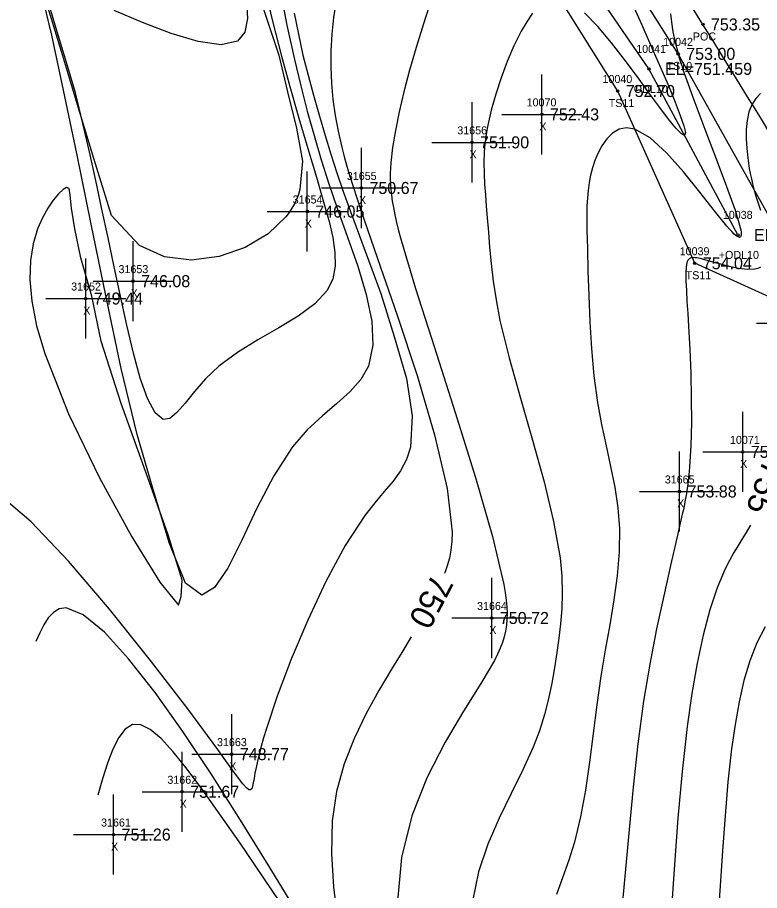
# Model space of a CAD drawing. Extents: x 1376587 to 1378239, y 1000335 to 1003031.
# Drawn here: x 1377841.9 to 1377934.6, y 1000608.4 to 1000717.4 of the extents above; entities that cross this region are included whole.
import ezdxf

# ---------------------------------------------------------------- set-up
doc = ezdxf.new("R2010")
doc.units = 0
for name, color, linetype in [('RD_DTM_BkLn1', 7, 'Continuous'), ('RD_DTM_BkLn2', 7, 'Continuous'), ('RD_DTM_BkLn_txCode', 7, 'Continuous'), ('RD_DTM_Major1', 7, 'Continuous'), ('RD_DTM_Major1_Lbl', 7, 'Continuous'), ('RD_DTM_Minor1', 7, 'Continuous'), ('RD_EX_H2O', 7, 'Continuous'), ('RD_EX_H2O_txCode', 7, 'Continuous'), ('RD_EX_Misc', 7, 'Continuous'), ('RD_EX_Misc_txCode', 7, 'Continuous'), ('RD_EX_Road', 7, 'Continuous'), ('RD_EX_Road_txCode', 7, 'Continuous'), ('RD_EX_TX_H2O_ELEV', 7, 'Continuous'), ('RD_EX_TX_Misc_ELEV', 7, 'Continuous'), ('RD_EX_TX_Road_ELEV', 7, 'Continuous'), ('RD_SMD_Locator', 7, 'Continuous')]:
    doc.layers.add(name, color=color, linetype=linetype)

msp = doc.modelspace()

# ---------------------------------------------------------------- linework, layer by layer
at = {"layer": 'RD_DTM_BkLn1'}
msp.add_spline([(1378169.21, 1000387.1), (1378131.51, 1000434.74), (1378095.48, 1000481.99), (1378063.03, 1000526.87), (1378030.18, 1000574.23), (1377998.01, 1000622.54), (1377965.72, 1000673.2), (1377936, 1000721.49), (1377904.11, 1000773.43), (1377890.87, 1000795.13)], degree=3, dxfattribs=at)
at = {"layer": 'RD_DTM_BkLn2'}
for points in [[(1377938.1, 1000682.17), (1377936.39, 1000691.54), (1377924.44, 1000712.88), (1377899.86, 1000751.83), (1377888.95, 1000757.87), (1377885.68, 1000772.73), (1377874.43, 1000791.14), (1377850.69, 1000829.08), (1377827.83, 1000867.63), (1377814.7, 1000883.61), (1377799.61, 1000888.67), (1377792.43, 1000899.86), (1377781.21, 1000921.66)], [(1377937.62, 1000681.72), (1377926.51, 1000686.73), (1377916.9, 1000708.24), (1377895.64, 1000742.18), (1377882.17, 1000750.09)]]:
    msp.add_lwpolyline(points, dxfattribs=at)
at = {"layer": 'RD_DTM_Major1'}
for points in [[(1377870.56, 1000719.41), (1377870.68, 1000717.28), (1377870.35, 1000715.59), (1377869.42, 1000714.47), (1377867.36, 1000714.02), (1377864.5, 1000714.42), (1377861.13, 1000715.43), (1377857.54, 1000716.8), (1377854.03, 1000718.29)], [(1377881.73, 1000719.5), (1377881.41, 1000717.41), (1377881.19, 1000715.33), (1377881.07, 1000713.26), (1377881.06, 1000711.21), (1377881.15, 1000709.19), (1377881.34, 1000707.19), (1377881.63, 1000705.2), (1377882, 1000703.21), (1377882.45, 1000701.21), (1377882.75, 1000700.05), (1377883.08, 1000698.86), (1377883.44, 1000697.62), (1377883.85, 1000696.3), (1377884.31, 1000694.88), (1377884.82, 1000693.34), (1377886.91, 1000687.3), (1377889.36, 1000680.23), (1377891.84, 1000672.7), (1377894.03, 1000665.3), (1377895.6, 1000658.59), (1377896.23, 1000653.17), (1377896.19, 1000651.96), (1377896.07, 1000650.88), (1377895.87, 1000649.88), (1377895.61, 1000648.95), (1377895.29, 1000648.07), (1377895.28, 1000648.03)], [(1377933.46, 1000654.02), (1377933.39, 1000653.89), (1377932.93, 1000653.1), (1377932.44, 1000652.3), (1377931.92, 1000651.46), (1377931.38, 1000650.58), (1377930.84, 1000649.62), (1377930.31, 1000648.56), (1377929.32, 1000646.19), (1377928.41, 1000643.42), (1377927.57, 1000640.27), (1377926.82, 1000636.78), (1377926.15, 1000632.97), (1377925.56, 1000628.87), (1377924.92, 1000623.24), (1377924.4, 1000617.41), (1377923.97, 1000611.64), (1377923.6, 1000606.16)], [(1377876.33, 1000606.55), (1377873.23, 1000611.58), (1377869.79, 1000617.18), (1377866.15, 1000622.94), (1377862.61, 1000628.26), (1377859.13, 1000633.13), (1377855.82, 1000637.32), (1377852.8, 1000640.63), (1377850.16, 1000642.82), (1377848.01, 1000643.68), (1377847.16, 1000643.55), (1377846.43, 1000643.12), (1377845.79, 1000642.43), (1377845.23, 1000641.55), (1377844.72, 1000640.55), (1377844.23, 1000639.48)], [(1377891.11, 1000640.06), (1377889.92, 1000638.09), (1377888.66, 1000636.01), (1377887.07, 1000633.35), (1377885.49, 1000630.5), (1377884.02, 1000627.46), (1377882.75, 1000624.21), (1377881.79, 1000620.75), (1377881.23, 1000617.08), (1377881.14, 1000612.95), (1377881.41, 1000608.86), (1377881.85, 1000605.12)]]:
    msp.add_lwpolyline(points, dxfattribs=at)
at = {"layer": 'RD_DTM_Minor1'}
for points in [[(1377871.6, 1000721.78), (1377873.02, 1000717.35), (1377874.56, 1000712.72), (1377875.68, 1000708.12), (1377876.77, 1000703.59), (1377877.54, 1000699.49), (1377877.2, 1000695.93), (1377877.02, 1000695.31), (1377876.8, 1000694.71), (1377876.53, 1000694.14), (1377876.22, 1000693.59), (1377875.87, 1000693.05), (1377875.47, 1000692.54), (1377873.24, 1000690.42), (1377870.38, 1000688.71), (1377867.12, 1000687.55), (1377863.69, 1000687.1), (1377860.3, 1000687.52), (1377857.19, 1000688.96), (1377853.67, 1000692.69), (1377851.46, 1000699.81), (1377849.44, 1000706.51), (1377847.43, 1000713.19), (1377845.42, 1000719.87)], [(1377874.73, 1000720.88), (1377875.59, 1000716.47), (1377876.54, 1000712.18), (1377877.32, 1000708.89), (1377878.13, 1000705.74), (1377878.98, 1000702.68), (1377879.87, 1000699.66), (1377880.83, 1000696.65), (1377881.87, 1000693.61), (1377883.17, 1000689.99), (1377884.43, 1000686.36), (1377885.49, 1000682.83), (1377886.18, 1000679.5), (1377886.33, 1000676.48), (1377885.79, 1000673.87), (1377884.83, 1000672.19), (1377883.47, 1000670.69), (1377881.83, 1000669.22), (1377880.01, 1000667.67), (1377878.12, 1000665.91), (1377876.28, 1000663.79), (1377873.95, 1000660.17), (1377871.85, 1000656.12), (1377869.96, 1000652.12), (1377868.21, 1000648.65), (1377866.56, 1000646.21), (1377864.95, 1000645.28), (1377862.91, 1000646.77), (1377860.91, 1000651.72), (1377858.9, 1000658.48), (1377856.87, 1000665.32), (1377854.88, 1000673.59), (1377852.97, 1000682.71), (1377851.11, 1000691.8), (1377849.35, 1000700.44), (1377847.71, 1000708.34), (1377846.22, 1000715.21), (1377844.91, 1000720.76)], [(1377872.96, 1000720.46), (1377873.82, 1000716.79), (1377874.85, 1000712.78), (1377875.96, 1000708.79), (1377877.09, 1000704.86), (1377878.21, 1000701.07), (1377879.28, 1000697.47), (1377880.25, 1000694.11), (1377880.85, 1000691.96), (1377881.32, 1000689.95), (1377881.59, 1000688.09), (1377881.61, 1000686.37), (1377881.3, 1000684.78), (1377880.6, 1000683.33), (1377879.07, 1000681.65), (1377877, 1000680.12), (1377874.57, 1000678.64), (1377871.97, 1000677.16), (1377869.41, 1000675.59), (1377867.08, 1000673.86), (1377865.44, 1000672.28), (1377864.06, 1000670.69), (1377862.87, 1000669.24), (1377861.85, 1000668.08), (1377860.95, 1000667.35), (1377860.12, 1000667.21), (1377859.13, 1000668.03), (1377858.18, 1000669.82), (1377857.28, 1000672.38), (1377856.42, 1000675.5), (1377855.59, 1000678.99), (1377854.8, 1000682.63), (1377854.01, 1000686.29), (1377853.25, 1000689.9), (1377852.48, 1000693.49), (1377851.71, 1000697.06), (1377850.92, 1000700.63), (1377850.1, 1000704.2), (1377849.17, 1000708.01), (1377848.07, 1000711.81), (1377846.92, 1000715.64), (1377845.74, 1000719.55)], [(1377894.02, 1000720.94), (1377892.84, 1000717.28), (1377891.73, 1000713.69), (1377890.91, 1000710.83), (1377890.2, 1000708.14), (1377889.61, 1000705.62), (1377889.13, 1000703.3), (1377888.79, 1000701.18), (1377888.57, 1000699.28), (1377888.53, 1000698.59), (1377888.5, 1000697.92), (1377888.5, 1000697.26), (1377888.52, 1000696.61), (1377888.57, 1000695.95), (1377888.64, 1000695.28), (1377888.74, 1000694.5), (1377888.88, 1000693.68), (1377889.06, 1000692.79), (1377889.28, 1000691.83), (1377889.54, 1000690.77), (1377889.86, 1000689.6), (1377891.64, 1000683.59), (1377894, 1000676.19), (1377896.61, 1000668.08), (1377899.14, 1000659.98), (1377901.26, 1000652.59), (1377902.66, 1000646.62), (1377902.84, 1000645.6), (1377902.96, 1000644.66), (1377903.04, 1000643.8), (1377903.08, 1000642.99), (1377903.06, 1000642.24), (1377903.01, 1000641.53), (1377902.89, 1000640.79), (1377902.73, 1000640.08), (1377902.51, 1000639.37), (1377902.23, 1000638.65), (1377901.89, 1000637.91), (1377901.5, 1000637.13), (1377899.78, 1000634.22), (1377897.64, 1000630.8), (1377895.33, 1000626.89), (1377893.1, 1000622.52), (1377891.2, 1000617.71), (1377889.88, 1000612.5), (1377889.31, 1000606.12)], [(1377918.58, 1000719.48), (1377919.86, 1000716.58), (1377921.16, 1000713.65), (1377922.42, 1000710.79), (1377923.3, 1000708.73), (1377924.08, 1000706.84), (1377924.71, 1000705.2), (1377925.14, 1000703.91), (1377925.34, 1000703.04), (1377925.25, 1000702.68), (1377924.85, 1000702.89), (1377924.16, 1000703.6), (1377923.25, 1000704.72), (1377922.14, 1000706.17), (1377920.9, 1000707.86), (1377919.56, 1000709.7), (1377917.86, 1000712), (1377916.13, 1000714.25), (1377914.41, 1000716.3), (1377912.73, 1000718.01)], [(1377876.48, 1000717.97), (1377877.56, 1000712.73), (1377878.92, 1000707.71), (1377879.65, 1000705.11), (1377880.37, 1000702.68), (1377881.08, 1000700.35), (1377881.83, 1000698.04), (1377882.63, 1000695.68), (1377883.52, 1000693.19), (1377885.36, 1000688.24), (1377887.3, 1000682.93), (1377888.96, 1000677.58), (1377890.5, 1000672.34), (1377891.22, 1000667.66), (1377891.03, 1000663.76), (1377890.53, 1000662.2), (1377889.78, 1000660.81), (1377888.84, 1000659.5), (1377887.74, 1000658.2), (1377886.55, 1000656.8), (1377885.3, 1000655.22), (1377882.85, 1000651.46), (1377880.44, 1000646.99), (1377878.18, 1000642.16), (1377876.13, 1000637.27), (1377874.39, 1000632.64), (1377873.04, 1000628.61), (1377872.68, 1000627.44), (1377872.38, 1000626.37), (1377872.12, 1000625.4), (1377871.91, 1000624.52), (1377871.73, 1000623.73), (1377871.6, 1000623.02), (1377871.48, 1000622.37), (1377871.39, 1000621.81), (1377871.3, 1000621.39), (1377871.19, 1000621.09), (1377871.05, 1000620.94), (1377870.85, 1000620.96), (1377870.53, 1000621.21), (1377870.09, 1000621.7), (1377869.53, 1000622.43), (1377868.83, 1000623.39), (1377867.97, 1000624.59), (1377866.95, 1000626.01), (1377863.21, 1000631.06), (1377858.54, 1000637.13), (1377853.42, 1000643.52), (1377848.3, 1000649.52), (1377843.67, 1000654.44), (1377840, 1000657.56)], [(1377906.25, 1000717.95), (1377905.53, 1000716.9), (1377904.85, 1000715.72), (1377903.93, 1000713.88), (1377903.08, 1000711.91), (1377902.32, 1000709.88), (1377901.66, 1000707.84), (1377901.1, 1000705.85), (1377900.68, 1000703.96), (1377900.57, 1000703.37), (1377900.47, 1000702.79), (1377900.39, 1000702.23), (1377900.32, 1000701.68), (1377900.27, 1000701.13), (1377900.23, 1000700.59), (1377900.18, 1000699.27), (1377900.2, 1000697.95), (1377900.27, 1000696.62), (1377900.37, 1000695.26), (1377900.48, 1000693.86), (1377900.6, 1000692.4), (1377900.74, 1000690.61), (1377900.89, 1000688.72), (1377901.08, 1000686.68), (1377901.34, 1000684.5), (1377901.7, 1000682.14), (1377902.19, 1000679.58), (1377903.33, 1000674.91), (1377904.74, 1000669.86), (1377906.24, 1000664.63), (1377907.69, 1000659.43), (1377908.89, 1000654.46), (1377909.69, 1000649.94), (1377909.91, 1000647.65), (1377909.97, 1000645.54), (1377909.91, 1000643.56), (1377909.75, 1000641.68), (1377909.53, 1000639.88), (1377909.27, 1000638.11), (1377908.98, 1000636.2), (1377908.65, 1000634.27), (1377908.25, 1000632.33), (1377907.75, 1000630.36), (1377907.12, 1000628.34), (1377906.34, 1000626.27), (1377905.06, 1000623.45), (1377903.6, 1000620.5), (1377902.09, 1000617.41), (1377900.68, 1000614.15), (1377899.52, 1000610.71), (1377898.74, 1000607.07)], [(1377923.5, 1000717.9), (1377923.59, 1000716.83), (1377923.78, 1000715.64), (1377924.05, 1000714.33), (1377924.42, 1000712.91), (1377924.45, 1000712.81), (1377924.48, 1000712.7), (1377924.51, 1000712.6), (1377924.54, 1000712.5), (1377924.57, 1000712.39), (1377924.69, 1000712), (1377924.79, 1000711.71), (1377924.88, 1000711.41), (1377924.98, 1000711.11), (1377925.08, 1000710.81), (1377925.18, 1000710.49), (1377926.38, 1000707.14), (1377927.76, 1000703.47), (1377929.18, 1000699.77), (1377930.49, 1000696.31), (1377931.54, 1000693.37), (1377932.18, 1000691.21), (1377932.25, 1000690.9), (1377932.29, 1000690.63), (1377932.31, 1000690.41), (1377932.3, 1000690.23), (1377932.28, 1000690.09), (1377932.22, 1000690.01), (1377932.2, 1000689.99), (1377932.18, 1000689.98), (1377932.15, 1000689.97), (1377932.12, 1000689.96), (1377932.09, 1000689.96), (1377932.06, 1000689.97), (1377931.9, 1000690.03), (1377931.69, 1000690.16), (1377931.45, 1000690.37), (1377931.17, 1000690.64), (1377930.86, 1000690.97), (1377930.51, 1000691.37), (1377928.99, 1000693.26), (1377927.15, 1000695.62), (1377925.11, 1000698.14), (1377923, 1000700.51), (1377920.93, 1000702.39), (1377919.02, 1000703.48), (1377917.99, 1000703.65), (1377917.07, 1000703.46), (1377916.25, 1000702.99), (1377915.54, 1000702.28), (1377914.92, 1000701.41), (1377914.4, 1000700.43), (1377914.04, 1000699.56), (1377913.75, 1000698.66), (1377913.51, 1000697.74), (1377913.33, 1000696.8), (1377913.19, 1000695.83), (1377913.1, 1000694.85), (1377913.05, 1000693.9), (1377913.03, 1000692.91), (1377913.03, 1000691.9), (1377913.05, 1000690.84), (1377913.08, 1000689.73), (1377913.11, 1000688.55), (1377913.18, 1000685.75), (1377913.27, 1000682.68), (1377913.4, 1000679.42), (1377913.61, 1000676.06), (1377913.93, 1000672.67), (1377914.38, 1000669.35), (1377914.88, 1000666.6), (1377915.45, 1000663.94), (1377916.01, 1000661.33), (1377916.52, 1000658.75), (1377916.9, 1000656.18), (1377917.11, 1000653.58), (1377917.08, 1000650.67), (1377916.83, 1000647.7), (1377916.41, 1000644.67), (1377915.89, 1000641.57), (1377915.33, 1000638.4), (1377914.79, 1000635.16), (1377914.29, 1000631.59), (1377913.84, 1000627.99), (1377913.38, 1000624.42), (1377912.87, 1000620.93), (1377912.26, 1000617.58), (1377911.5, 1000614.43), (1377910.79, 1000612.15), (1377910.01, 1000609.98), (1377909.24, 1000607.89)], [(1377934.71, 1000707.95), (1377934.14, 1000707.32), (1377933.68, 1000706.6), (1377933.28, 1000705.64), (1377933.04, 1000704.57), (1377932.93, 1000703.44), (1377932.92, 1000702.26), (1377933, 1000701.07), (1377933.12, 1000699.89), (1377933.22, 1000699.22), (1377933.32, 1000698.57), (1377933.44, 1000697.92), (1377933.58, 1000697.27), (1377933.73, 1000696.63), (1377933.89, 1000695.99), (1377934.15, 1000695.11), (1377934.42, 1000694.23), (1377934.7, 1000693.34)], [(1377851.24, 1000682.6), (1377849.87, 1000687.4), (1377849.09, 1000691.02), (1377848.71, 1000693.59), (1377848.53, 1000695.22), (1377848.38, 1000696.05), (1377848.07, 1000696.2), (1377847.64, 1000695.94), (1377847.08, 1000695.4), (1377846.42, 1000694.61), (1377845.73, 1000693.59), (1377845.06, 1000692.38), (1377844.46, 1000691.01), (1377843.89, 1000689.16), (1377843.55, 1000687.07), (1377843.48, 1000684.7), (1377843.72, 1000682), (1377844.33, 1000678.93), (1377845.34, 1000675.45), (1377848.32, 1000667.93), (1377852.18, 1000659.93), (1377856.22, 1000652.55), (1377859.74, 1000646.88), (1377862.03, 1000644.03), (1377862.4, 1000645.09), (1377862.51, 1000647.13), (1377860.77, 1000652.81), (1377857.97, 1000660.65), (1377854.91, 1000669.2), (1377852.4, 1000677), (1377851.24, 1000682.6)], [(1377934.73, 1000686.24), (1377934.57, 1000686.16), (1377934.4, 1000686.09), (1377934.22, 1000686.03), (1377934.02, 1000685.99), (1377933.08, 1000685.95), (1377931.99, 1000686.08), (1377930.81, 1000686.33), (1377929.62, 1000686.64), (1377928.48, 1000686.96), (1377927.48, 1000687.23), (1377927.22, 1000687.3), (1377926.98, 1000687.35), (1377926.75, 1000687.39), (1377926.55, 1000687.42), (1377926.36, 1000687.43), (1377926.2, 1000687.42), (1377926.11, 1000687.41), (1377926.03, 1000687.39), (1377925.95, 1000687.36), (1377925.88, 1000687.33), (1377925.82, 1000687.28), (1377925.77, 1000687.23), (1377925.72, 1000687.19), (1377925.68, 1000687.13), (1377925.65, 1000687.07), (1377925.61, 1000687.01), (1377925.58, 1000686.94), (1377925.56, 1000686.87), (1377925.53, 1000686.79), (1377925.51, 1000686.71), (1377925.49, 1000686.62), (1377925.47, 1000686.52), (1377925.46, 1000686.43), (1377925.44, 1000686.32), (1377925.4, 1000685.52), (1377925.4, 1000684.52), (1377925.46, 1000683.33), (1377925.54, 1000681.97), (1377925.64, 1000680.46), (1377925.75, 1000678.83), (1377925.9, 1000675.99), (1377926.01, 1000672.97), (1377926.08, 1000669.88), (1377926.09, 1000666.84), (1377926.02, 1000663.93), (1377925.86, 1000661.28), (1377925.81, 1000660.66), (1377925.75, 1000660.05), (1377925.68, 1000659.46), (1377925.6, 1000658.88), (1377925.51, 1000658.31), (1377925.42, 1000657.73), (1377925.35, 1000657.35), (1377925.28, 1000656.97), (1377925.21, 1000656.58), (1377925.13, 1000656.19), (1377925.05, 1000655.79), (1377924.96, 1000655.38), (1377924.29, 1000652.38), (1377923.5, 1000648.96), (1377922.63, 1000645.17), (1377921.75, 1000641.06), (1377920.9, 1000636.67), (1377920.12, 1000632.04), (1377919.4, 1000626.69), (1377918.81, 1000621.28), (1377918.31, 1000616), (1377917.86, 1000611.04), (1377917.43, 1000606.57)], [(1377935.29, 1000641.32), (1377934.25, 1000639.32), (1377933.38, 1000637.08), (1377932.65, 1000634.63), (1377932.04, 1000631.96), (1377931.54, 1000629.11), (1377931.11, 1000626.09), (1377930.66, 1000621.97), (1377930.29, 1000617.69), (1377929.97, 1000613.33), (1377929.68, 1000608.97), (1377929.39, 1000604.72)], [(1377874.71, 1000606.98), (1377869.67, 1000614.43), (1377865.07, 1000620.93), (1377863.12, 1000623.54), (1377861.39, 1000625.69), (1377859.87, 1000627.35), (1377858.52, 1000628.5), (1377857.34, 1000629.09), (1377856.3, 1000629.1), (1377855.4, 1000628.54), (1377854.59, 1000627.48), (1377853.87, 1000626.03), (1377853.2, 1000624.28), (1377852.57, 1000622.34), (1377851.96, 1000620.3)]]:
    msp.add_lwpolyline(points, dxfattribs=at)
at = {"layer": 'RD_EX_H2O'}
msp.add_lwpolyline([(1377931.9, 1000690.27), (1377920.79, 1000711), (1377895.02, 1000748.55), (1377879.91, 1000751.6)], dxfattribs=at)
at = {"layer": 'RD_EX_Misc'}
for p, q in [((1377907.43, 1000700.32), (1377907.43, 1000710.32)), ((1377898.7, 1000696.83), (1377898.7, 1000706.83)), ((1377902.43, 1000705.32), (1377912.43, 1000705.32)), ((1377893.7, 1000701.83), (1377903.7, 1000701.83)), ((1377884.89, 1000691.13), (1377884.89, 1000701.13)), ((1377878.13, 1000688.19), (1377878.13, 1000698.19)), ((1377879.89, 1000696.13), (1377889.89, 1000696.13)), ((1377873.13, 1000693.19), (1377883.13, 1000693.19)), ((1377856.38, 1000679.49), (1377856.38, 1000689.49)), ((1377850.47, 1000677.32), (1377850.47, 1000687.32)), ((1377851.38, 1000684.49), (1377861.38, 1000684.49)), ((1377845.47, 1000682.32), (1377855.47, 1000682.32)), ((1377934.2, 1000679.24), (1377944.2, 1000679.24)), ((1377932.5, 1000658.17), (1377932.5, 1000668.17)), ((1377924.61, 1000653.22), (1377924.61, 1000663.22)), ((1377927.5, 1000663.17), (1377937.5, 1000663.17)), ((1377919.61, 1000658.22), (1377929.61, 1000658.22)), ((1377901.17, 1000637.42), (1377901.17, 1000647.42)), ((1377896.17, 1000642.42), (1377906.17, 1000642.42)), ((1377868.7, 1000620.41), (1377868.7, 1000630.41)), ((1377862.5, 1000615.71), (1377862.5, 1000625.71)), ((1377863.7, 1000625.41), (1377873.7, 1000625.41)), ((1377853.94, 1000610.37), (1377853.94, 1000620.37)), ((1377857.5, 1000620.71), (1377867.5, 1000620.71)), ((1377848.94, 1000615.37), (1377858.94, 1000615.37))]:
    msp.add_line(p, q, dxfattribs=at)
at = {"layer": 'RD_EX_Road'}
for points in [[(1378177.15, 1000392.85), (1378139.73, 1000441.52), (1378104.67, 1000487.69), (1378071.79, 1000533.09), (1378038.45, 1000579.8), (1378007.55, 1000627.96), (1377974.27, 1000678.86), (1377944.47, 1000727.12), (1377913.03, 1000778.58), (1377899.67, 1000800.29)], [(1378161.36, 1000381.16), (1378123.91, 1000428.54), (1378087.58, 1000476.32), (1378055.08, 1000520.94), (1378021.67, 1000568.71), (1377989.95, 1000617.08), (1377957.33, 1000668.38), (1377927.53, 1000716.55), (1377895.41, 1000768.82), (1377883.75, 1000788.5)]]:
    msp.add_spline(points, degree=3, dxfattribs=at)
at = {"layer": 'RD_SMD_Locator'}
for centre in [(1377927.53, 1000716.55), (1377924.44, 1000712.88), (1377920.79, 1000711), (1377916.9, 1000708.24), (1377907.43, 1000705.32), (1377898.7, 1000701.83), (1377884.89, 1000696.13), (1377878.13, 1000693.19), (1377931.9, 1000690.27), (1377926.51, 1000686.73), (1377856.38, 1000684.49), (1377850.47, 1000682.32), (1377932.5, 1000663.17), (1377924.61, 1000658.22), (1377901.17, 1000642.42), (1377868.7, 1000625.41), (1377862.5, 1000620.71), (1377853.94, 1000615.37)]:
    msp.add_circle(centre, 0.15, dxfattribs=at)

# ---------------------------------------------------------------- texts
at = {"layer": 'RD_DTM_BkLn_txCode'}
for s, p in [('10042', (1377922.57, 1000713.88)), ('TS10', (1377922.99, 1000710.88)), ('10040', (1377914.99, 1000709.24)), ('TS11', (1377915.77, 1000706.24)), ('10039', (1377924.63, 1000687.73)), ('TS11', (1377925.38, 1000684.73))]:
    msp.add_text(s, height=1, dxfattribs=at).set_placement(p)
at = {"layer": 'RD_DTM_Major1_Lbl'}
for s, rotation, p in [('755', 250.532, (1377935.1, 1000662.33)), ('750', 242.3766, (1377893.82, 1000648.12))]:
    msp.add_text(s, height=3, rotation=rotation, dxfattribs=at).set_placement(p)
at = {"layer": 'RD_EX_H2O_txCode'}
for s, p in [('10041', (1377919.2, 1000713)), ('ODL10', (1377918.89, 1000708)), ('10038', (1377930.02, 1000692.27)), ('+ODL10', (1377929.51, 1000687.27))]:
    msp.add_text(s, height=1, dxfattribs=at).set_placement(p)
at = {"layer": 'RD_EX_Misc_txCode'}
for s, p in [('10070', (1377905.52, 1000706.32)), ('X', (1377907.11, 1000703.32)), ('31656', (1377896.86, 1000702.83)), ('X', (1377898.39, 1000699.83)), ('31655', (1377883.07, 1000697.13)), ('31654', (1377876.31, 1000694.19)), ('X', (1377884.58, 1000694.13)), ('X', (1377877.81, 1000691.19)), ('31653', (1377854.56, 1000685.49)), ('31652', (1377848.65, 1000683.32)), ('X', (1377856.07, 1000682.49)), ('X', (1377850.16, 1000680.32)), ('10071', (1377930.91, 1000664.17)), ('X', (1377932.18, 1000661.17)), ('31665', (1377922.77, 1000659.22)), ('X', (1377924.3, 1000656.22)), ('31664', (1377899.33, 1000643.42)), ('X', (1377900.86, 1000640.42)), ('31663', (1377866.86, 1000626.41)), ('X', (1377868.39, 1000623.41)), ('31662', (1377860.66, 1000621.71)), ('X', (1377862.19, 1000618.71)), ('31661', (1377852.38, 1000616.37)), ('X', (1377853.63, 1000613.37))]:
    msp.add_text(s, height=1, dxfattribs=at).set_placement(p)
at = {"layer": 'RD_EX_Road_txCode'}
msp.add_text('POC', height=1, dxfattribs=at).set_placement((1377926.27, 1000714.55))
at = {"layer": 'RD_EX_TX_H2O_ELEV'}
for s, p in [('EL=751.459', (1377922.79, 1000710.25)), ('EL=752.807', (1377933.9, 1000689.52))]:
    msp.add_text(s, height=1.5, dxfattribs=at).set_placement(p)
at = {"layer": 'RD_EX_TX_Misc_ELEV'}
for s, p in [('753.00', (1377925.44, 1000712.13)), ('752.70', (1377917.9, 1000707.49)), ('752.43', (1377908.43, 1000704.57)), ('751.90', (1377899.7, 1000701.08)), ('750.67', (1377885.89, 1000695.38)), ('746.05', (1377879.13, 1000692.44)), ('754.04', (1377927.51, 1000685.98)), ('746.08', (1377857.38, 1000683.74)), ('749.44', (1377851.47, 1000681.57)), ('754.66', (1377933.5, 1000662.42)), ('753.88', (1377925.61, 1000657.47)), ('750.72', (1377902.17, 1000641.67)), ('748.77', (1377869.7, 1000624.66)), ('751.67', (1377863.5, 1000619.96)), ('751.26', (1377854.94, 1000614.62))]:
    msp.add_text(s, height=1.5, dxfattribs=at).set_placement(p)
at = {"layer": 'RD_EX_TX_Road_ELEV'}
msp.add_text('753.35', height=1.5, dxfattribs=at).set_placement((1377928.53, 1000715.8))

doc.saveas('drawing.dxf')
